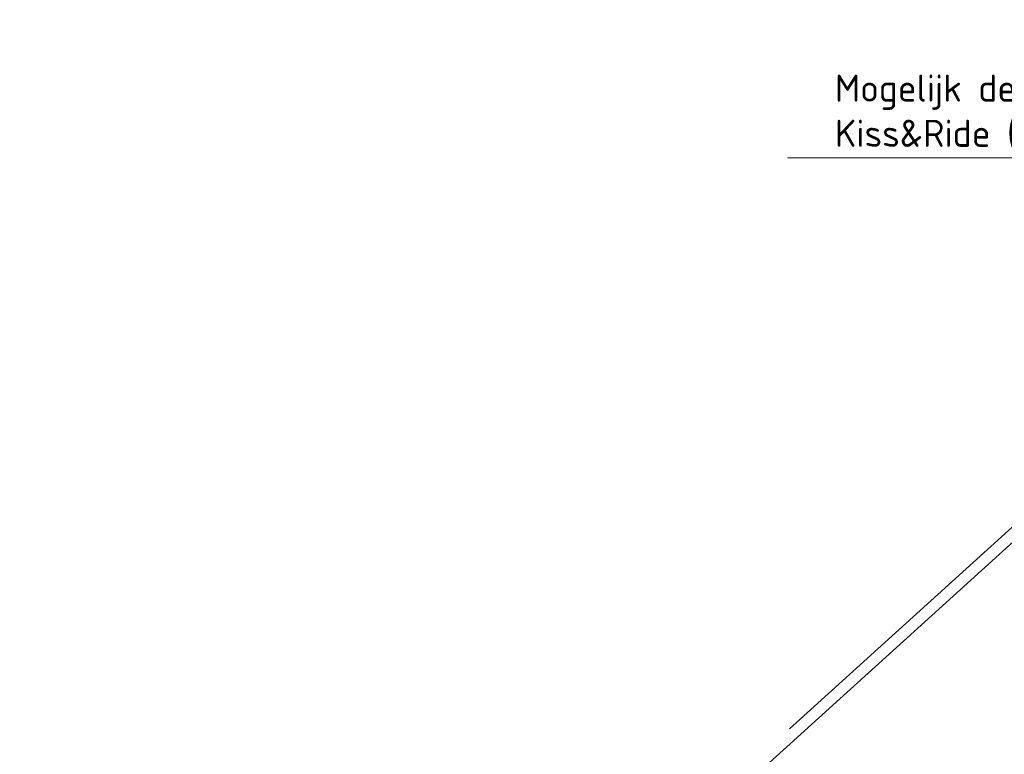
# Model space of a CAD drawing. Header units: metres. Extents: x 92403 to 95147, y 464428 to 465602.
# Tile 436 of 568: x 93185 to 93198, y 465180 to 465189. Entities that reach past the tile are written whole.
import ezdxf
from ezdxf import colors
from ezdxf.entities.mleader import LeaderData, LeaderLine
from ezdxf.math import Vec2, Vec3

# ---------------------------------------------------------------- set-up
doc = ezdxf.new("R2010")
doc.units = ezdxf.units.M
doc.linetypes.add('VH-TROTTOIRBAND', pattern=[15, 5, -2, 2, -2, 2, -2])
for name, color, linetype, lineweight in [('N-WE-VH-KANTOPSLUITING_TROTTOIRBAND-G', 7, 'VH-TROTTOIRBAND', 35), ('N-WE-VH-KANTOPSLUITING_VOORKANTBAND-G', 50, 'CONTINUOUS', 35), ('X-XX-AL-T', 7, 'CONTINUOUS', 5)]:
    doc.layers.add(name, color=color, linetype=linetype, lineweight=lineweight)
doc.styles.add('NLCS-ISO-M100-T35', font='NLCS-ISO.ttf', dxfattribs={"height": 0.35})

msp = doc.modelspace()

# ---------------------------------------------------------------- linework, layer by layer
at = {"layer": 'N-WE-VH-KANTOPSLUITING_TROTTOIRBAND-G', "lineweight": 15}
msp.add_lwpolyline([(93214.350279, 465197.601178), (93198.858241, 465183.572394), (93189.347313, 465174.959792, -0.438694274), (93182.239701, 465175.608039), (93177.923174, 465181.250718)], format="xyb", dxfattribs=at)
at = {"layer": 'N-WE-VH-KANTOPSLUITING_VOORKANTBAND-G', "linetype": 'Continuous', "lineweight": 15}
msp.add_lwpolyline([(93177.804036, 465181.15958), (93182.120563, 465175.516901, 0.438694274), (93189.447998, 465174.848605), (93198.958926, 465183.461207), (93214.450964, 465197.489991)], format="xyb", dxfattribs=at)

# ---------------------------------------------------------------- leaders
at = {"layer": 'X-XX-AL-T'}
ml = msp.add_multileader_mtext('Standard', dxfattribs=at)
ml.set_content('Mogelijk deelgebruik parkeerplaatsen\\PKiss&Ride (bufferplek busjes)', color=256, style='NLCS-ISO-M100-T35')
ml.set_leader_properties(color=256, linetype='ByLayer', lineweight=-1)
ml.build(insert=Vec2(0, 0))
ml.multileader.update_dxf_attribs({"text_left_attachment_type": 5, "text_right_attachment_type": 5, "dogleg_length": 0.35, "arrow_head_size": 0.25})
ctx = ml.context
ctx.base_point, ctx.char_height, ctx.arrow_head_size, ctx.landing_gap_size, ctx.plane_origin = Vec3(93195.650439, 465187.587791), 0.35, 0.25, 0.09, Vec3(93197.886619, 465174.051433)
ctx.left_attachment, ctx.right_attachment = 5, 5
notes = []
notes.append((ctx, [(0, (1, 1, 0), (93204.055439, 465187.587791), (-1, 0), 0.35, [(0, [(93207.379366, 465183.422776)], 0, [])])]))
ctx.mtext.insert, ctx.mtext.flow_direction = Vec3(93195.740439, 465188.661124), 5
for ctx, leaders in notes:
    for number, flags, end, landing, length, lines in leaders:
        leader = LeaderData()
        leader.index, (leader.has_last_leader_line, leader.has_dogleg_vector, leader.attachment_direction) = number, flags
        leader.last_leader_point, leader.dogleg_vector, leader.dogleg_length = Vec3(end), Vec3(landing), length
        for number, points, colour, breaks in lines:
            line = LeaderLine()
            line.index, line.vertices, line.color, line.breaks = number, Vec3.list(points), colors.encode_raw_color(colour), breaks
            leader.lines.append(line)
        ctx.leaders.append(leader)

doc.saveas('drawing.dxf')
